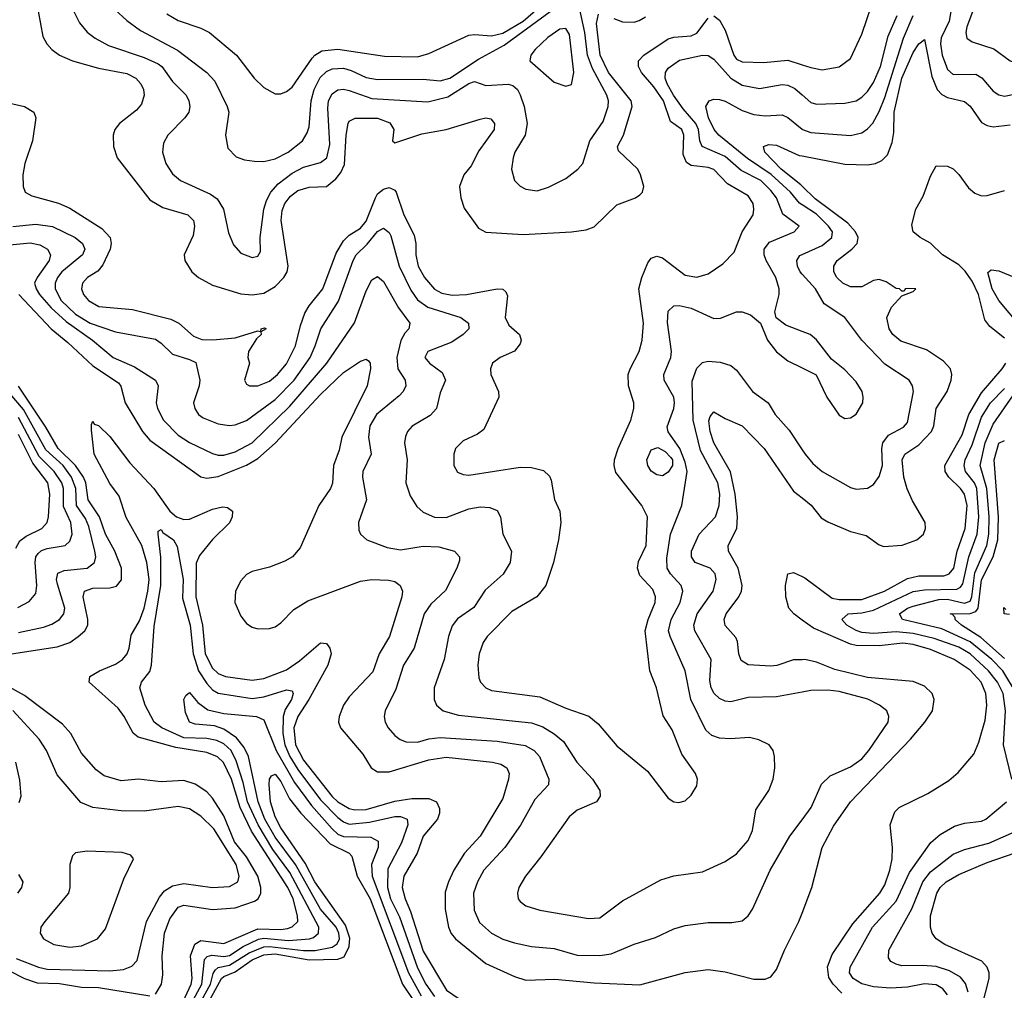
# Model space of a CAD drawing. Header units: inches. Extents: x 1308407 to 1441228, y 959628 to 1036311.
# Tile 582 of 656: x 1387254 to 1390710, y 1015589 to 1018995. Entities that reach past the tile are written whole.
import ezdxf

# ---------------------------------------------------------------- set-up
doc = ezdxf.new("R2010")
doc.units = ezdxf.units.IN
doc.header["$MEASUREMENT"] = 0
doc.layers.add('B3081', color=7, linetype='Continuous')
doc.layers.add('B3091', color=7, linetype='Continuous')

msp = doc.modelspace()

# ---------------------------------------------------------------- linework, layer by layer
at = {"layer": 'B3081', "color": 5}
for points, elevation in [([(1387310.1, 1019070.1), (1387335.3, 1018935.3), (1387348.3, 1018910), (1387366, 1018890), (1387393.6, 1018870), (1387438.7, 1018850), (1387530, 1018825.1), (1387630, 1018805.8), (1387661, 1018790), (1387679.1, 1018770), (1387688.1, 1018750), (1387690.8, 1018730), (1387681.3, 1018698.7), (1387663.1, 1018676.9), (1387603.9, 1018630), (1387587.3, 1018610), (1387582, 1018590), (1387583, 1018550), (1387596, 1018510), (1387710, 1018363), (1387755.6, 1018335.6), (1387844, 1018310), (1387863.7, 1018290), (1387867, 1018270), (1387862.2, 1018237.8), (1387831.1, 1018170), (1387833.2, 1018150), (1387858.2, 1018110), (1387880.7, 1018090), (1387930, 1018063.4), (1388030, 1018033.4), (1388070, 1018029.1), (1388110, 1018035.4), (1388150, 1018058.4), (1388180.8, 1018090), (1388192, 1018110), (1388196.3, 1018130), (1388171.5, 1018290), (1388174.4, 1018325.6), (1388183.9, 1018350), (1388204.2, 1018375.8), (1388230, 1018396), (1388270, 1018407.4), (1388330, 1018409.7), (1388363.6, 1018436.4), (1388381.1, 1018458.9), (1388393.2, 1018486.8), (1388399.5, 1018590), (1388406.3, 1018630), (1388410, 1018638.7), (1388430.6, 1018649.4), (1388510, 1018649.3), (1388552.9, 1018632.9), (1388566.4, 1018610), (1388561.6, 1018570), (1388570, 1018563.2), (1388665.2, 1018594.8), (1388750.2, 1018609.8), (1388870, 1018646.1), (1388890, 1018650.1), (1388907.1, 1018647.1), (1388920.6, 1018630), (1388918.9, 1018610), (1388865.5, 1018534.5), (1388838.4, 1018481.6), (1388813.1, 1018450), (1388797.6, 1018410), (1388801.8, 1018370), (1388814, 1018334), (1388863.7, 1018263.7), (1388890, 1018249.2), (1389021.2, 1018241.2), (1389190, 1018250.2), (1389242.2, 1018257.8), (1389270, 1018267.9), (1389350, 1018344.8), (1389414.7, 1018370), (1389430, 1018380.8), (1389439.2, 1018390), (1389443.8, 1018410), (1389433.1, 1018450), (1389422.8, 1018470), (1389355.1, 1018535.1), (1389352.2, 1018550), (1389373.1, 1018590), (1389403.5, 1018690), (1389399.7, 1018710), (1389320.1, 1018810), (1389290.9, 1018870), (1389278.4, 1018981.6), (1389285.5, 1019014.5)], 2820), ([(1387770, 1019015.4), (1387810, 1018992.2), (1387890, 1018964.9), (1387920.3, 1018950), (1388015, 1018870), (1388077.2, 1018790), (1388110, 1018756.5), (1388150, 1018734.7), (1388170, 1018734.9), (1388190, 1018742.8), (1388210, 1018758.4), (1388280.4, 1018859.6), (1388290, 1018870.6), (1388314.7, 1018885.3), (1388370, 1018891.4), (1388533.7, 1018866.3), (1388650, 1018864.7), (1388690, 1018876.4), (1388830, 1018940.1), (1388850, 1018942.9), (1388910, 1018938.5), (1388950, 1018947.9), (1389021.1, 1018990), (1389090.5, 1019050)], 2880), ([(1387440.5, 1019030), (1387464, 1018984), (1387491, 1018951), (1387518.6, 1018930), (1387564.8, 1018904.8), (1387690, 1018861.8), (1387739.4, 1018839.4), (1387752.7, 1018830), (1387790, 1018777.5), (1387837.6, 1018730), (1387847.4, 1018710), (1387850.8, 1018690), (1387847, 1018670), (1387833.8, 1018650), (1387773.8, 1018590), (1387758.9, 1018561.1), (1387755, 1018530), (1387766.4, 1018490), (1387790, 1018454.3), (1387818.3, 1018430), (1387923.1, 1018383.1), (1387946.5, 1018366.5), (1387968.4, 1018330), (1387986.4, 1018246.4), (1388004.3, 1018204.3), (1388030, 1018175.8), (1388070, 1018160.7), (1388090, 1018165.3), (1388098.6, 1018181.4), (1388097.3, 1018230), (1388111, 1018330), (1388119.7, 1018360.3), (1388135.4, 1018390), (1388161.4, 1018418.6), (1388210, 1018455.9), (1388250, 1018477.3), (1388310, 1018493.9), (1388331.8, 1018510), (1388342.6, 1018557.4), (1388335.2, 1018684.8), (1388337.6, 1018710), (1388350, 1018735.1), (1388370, 1018748.2), (1388390, 1018750.9), (1388410, 1018746.5), (1388490, 1018718.4), (1388686.1, 1018706.1), (1388756.1, 1018723.9), (1388830, 1018770.5), (1388850, 1018777.5), (1388890, 1018764.1), (1388968.3, 1018768.3), (1388984.1, 1018764.1), (1389000.8, 1018750), (1389010.8, 1018730.8), (1389023.8, 1018690), (1389034.4, 1018630), (1389028, 1018590), (1388991.1, 1018530), (1388985.2, 1018510), (1388980.2, 1018470), (1388990.4, 1018430), (1389010.2, 1018410.2), (1389030, 1018399.6), (1389070, 1018394), (1389110, 1018406.7), (1389170, 1018437.6), (1389213, 1018470), (1389229.9, 1018490.1), (1389254.8, 1018570), (1389301.9, 1018638.1), (1389318.6, 1018690), (1389319.9, 1018710), (1389314.7, 1018730), (1389264.1, 1018824.1), (1389246.1, 1018870), (1389236.8, 1018950), (1389219.4, 1019030)], 2840), ([(1387589.3, 1019029.3), (1387630, 1018991.4), (1387677.1, 1018957.1), (1387807.8, 1018887.8), (1387910, 1018809.4), (1387938.7, 1018778.7), (1387982.3, 1018690), (1387987.4, 1018670), (1387975.6, 1018590), (1387984.1, 1018544.1), (1388013.7, 1018513.7), (1388043.2, 1018503.2), (1388077.8, 1018497.8), (1388110, 1018497.3), (1388150, 1018507), (1388195.8, 1018530), (1388246.2, 1018570), (1388262.7, 1018597.3), (1388270, 1018619.3), (1388276.9, 1018710), (1388287.5, 1018750), (1388308.5, 1018791.5), (1388330, 1018813.3), (1388350, 1018821.9), (1388390, 1018824.2), (1388416.9, 1018816.9), (1388470, 1018791.5), (1388510, 1018785.1), (1388670, 1018786.2), (1388730, 1018780.4), (1388763.5, 1018790), (1388863.9, 1018856.1), (1388954.5, 1018905.5), (1389116.1, 1019023.9)], 2860), ([(1389339.1, 1018999.1), (1389370, 1018987.8), (1389410, 1018986.6), (1389428.5, 1018991.5), (1389450, 1019005.3)], 2820), ([(1389690, 1019008.9), (1389710, 1018993.7), (1389730, 1018958.4), (1389760.3, 1018870), (1389770, 1018856.8), (1389790, 1018847.5), (1389865.1, 1018845.1), (1389950, 1018853.1), (1390000, 1018836.7)], 2780), ([(1387057.8, 1018737.8), (1387270.1, 1018690.1), (1387303.5, 1018670), (1387310.1, 1018650), (1387298, 1018570), (1387271.1, 1018490), (1387264.6, 1018450), (1387265.3, 1018410), (1387272.7, 1018390), (1387296.2, 1018376.2), (1387390, 1018350.8), (1387430, 1018332.9), (1387542.2, 1018262.2), (1387570.9, 1018230), (1387575, 1018210), (1387571.6, 1018190), (1387545.8, 1018134.2), (1387527.5, 1018112.5), (1387492.2, 1018090), (1387474.6, 1018070), (1387470.1, 1018050), (1387477.7, 1018030), (1387495.5, 1018010), (1387531, 1017989), (1387650, 1017978.2), (1387783.7, 1017943.7), (1387812.6, 1017930), (1387863.9, 1017883.9), (1387892.8, 1017872.8), (1387931.4, 1017871.4), (1388010, 1017878.2), (1388090, 1017902.7), (1388099.8, 1017900.2), (1388101.7, 1017910), (1388113, 1017913), (1388118.3, 1017910), (1388100.2, 1017899.8), (1388101.3, 1017890), (1388085.1, 1017874.9), (1388056.8, 1017830), (1388054.7, 1017810), (1388059.7, 1017790), (1388042.8, 1017730), (1388050, 1017716.4), (1388060.7, 1017710), (1388090, 1017709.5), (1388130, 1017726.8), (1388158.3, 1017750), (1388190, 1017786.7), (1388221.6, 1017850), (1388238.7, 1017921.3), (1388254.4, 1017965.6), (1388269.2, 1017990.8), (1388318.2, 1018050), (1388364.1, 1018175.9), (1388390, 1018218.3), (1388410, 1018238.4), (1388450, 1018263.6), (1388470, 1018287.4), (1388502.3, 1018370), (1388510, 1018383.9), (1388530, 1018400.4), (1388550, 1018405.5), (1388570, 1018396.9), (1388575.4, 1018390), (1388601.4, 1018310), (1388638.6, 1018238.6), (1388643.8, 1018210), (1388643.7, 1018170), (1388652.8, 1018130), (1388674.2, 1018090), (1388709.3, 1018049.3), (1388735.5, 1018035.5), (1388771.9, 1018028.1), (1388822, 1018030), (1388930.1, 1018050.1), (1388949.4, 1018049.4), (1388960.3, 1018040.3), (1388966.4, 1018026.4), (1388957.8, 1017950), (1388970, 1017923.2), (1389008.2, 1017890), (1389013.4, 1017870), (1389010, 1017857), (1388990, 1017831.6), (1388940.3, 1017810), (1388912.7, 1017790), (1388905.6, 1017770), (1388907.7, 1017750), (1388934.7, 1017690), (1388934.9, 1017670), (1388882.7, 1017557.3), (1388860, 1017540), (1388810, 1017517.3), (1388783.6, 1017490), (1388776.9, 1017470), (1388777.4, 1017430), (1388790, 1017407.2), (1388810, 1017398.5), (1388830, 1017396.9), (1389010, 1017424.7), (1389050, 1017423.7), (1389092.5, 1017412.5), (1389113.1, 1017393.1), (1389119, 1017379), (1389131, 1017311), (1389149.1, 1017270), (1389152.9, 1017230), (1389145.4, 1017170), (1389127.7, 1017090), (1389100.2, 1017010), (1389069.2, 1016970), (1388981.6, 1016918.4), (1388894, 1016830), (1388880.9, 1016810), (1388866.9, 1016770), (1388861.2, 1016730), (1388865.1, 1016685.1), (1388871.3, 1016670), (1388890, 1016650.2), (1388910, 1016641.3), (1389078.8, 1016618.8), (1389170, 1016579.2), (1389251.1, 1016551.1), (1389284, 1016524), (1389350, 1016446.5), (1389457.8, 1016357.8), (1389530, 1016262.8), (1389550, 1016250.7), (1389567.7, 1016247.7), (1389590, 1016254), (1389610, 1016273.4), (1389630, 1016306), (1389633.3, 1016330), (1389626, 1016350), (1389578.1, 1016418.1), (1389543.3, 1016503.3), (1389512.3, 1016552.3), (1389489.2, 1016650), (1389465.4, 1016710), (1389449.1, 1016850), (1389459.2, 1016890), (1389483.9, 1016950), (1389485.5, 1016970), (1389475.5, 1016995.5), (1389430, 1017044.5), (1389422.1, 1017070), (1389425.9, 1017094.1), (1389453, 1017150), (1389457, 1017250), (1389437.3, 1017290), (1389346.5, 1017406.5), (1389340.2, 1017430), (1389341.1, 1017450), (1389354.2, 1017490), (1389399, 1017590), (1389409.8, 1017630), (1389409.8, 1017650), (1389390.6, 1017710), (1389389.9, 1017750), (1389395.8, 1017770), (1389427.6, 1017830), (1389438.8, 1017870), (1389442.7, 1017930), (1389426.7, 1018050), (1389437, 1018090), (1389458.4, 1018141.6), (1389470, 1018158.4), (1389490, 1018165.5), (1389510, 1018158.8), (1389590, 1018098.7), (1389630, 1018090.8), (1389670, 1018103), (1389721.7, 1018138.3), (1389761.4, 1018178.6), (1389789, 1018251), (1389827.9, 1018310), (1389830.5, 1018330), (1389827.9, 1018350), (1389810, 1018376.5), (1389738.3, 1018418.3), (1389690, 1018469.4), (1389670, 1018476.5), (1389610, 1018483.5), (1389594.1, 1018494.1), (1389582.3, 1018522.3), (1389584.6, 1018590), (1389577.3, 1018610), (1389537.8, 1018637.8), (1389513, 1018710), (1389479.6, 1018759.6), (1389436.2, 1018810), (1389426, 1018830), (1389425.4, 1018850), (1389444.2, 1018870), (1389530, 1018927.7), (1389550, 1018933.9), (1389610, 1018937.8), (1389630, 1018947), (1389670, 1019000.1)], 2780), ([(1390000, 1017900.9), (1389943.1, 1017923.1), (1389908.5, 1017948.5), (1389904.4, 1017970), (1389919.1, 1018030), (1389919.6, 1018050), (1389907.7, 1018090), (1389873.7, 1018150), (1389867.2, 1018170), (1389867.3, 1018190), (1389885.4, 1018214.6), (1389972.2, 1018250), (1389989.8, 1018270), (1389932, 1018312), (1389909.6, 1018370), (1389890, 1018396), (1389854.6, 1018430), (1389785.5, 1018465.5), (1389730, 1018515), (1389649.5, 1018550), (1389641.2, 1018570), (1389635.9, 1018610), (1389627.2, 1018630), (1389582.1, 1018682.1), (1389548.4, 1018730), (1389525.9, 1018770), (1389519.7, 1018790), (1389520.5, 1018810), (1389530, 1018824.2), (1389570, 1018852.3), (1389650, 1018870.7), (1389670, 1018868.8), (1389690, 1018855.9), (1389749.2, 1018789.2), (1389790, 1018765.1), (1389850, 1018753.1), (1389930, 1018767.8), (1389950, 1018765.6), (1389973.8, 1018753.8), (1390000, 1018730.7)], 2760), ([(1390000, 1018344.7), (1389990.8, 1018350.8), (1389958.8, 1018390), (1389891.7, 1018451.7), (1389808, 1018508), (1389707.6, 1018590), (1389691.8, 1018610), (1389671.9, 1018650), (1389662, 1018690), (1389674, 1018710), (1389690, 1018715.8), (1389710, 1018714.5), (1389730, 1018708.4), (1389790, 1018676.4), (1389830, 1018662.3), (1389870, 1018656.9), (1389930, 1018660.8), (1389950, 1018652.1), (1390000, 1018610.8)], 2740), ([(1390000, 1018411.1), (1389995.5, 1018415.5), (1389926.4, 1018470), (1389868.7, 1018530), (1389863.9, 1018550), (1389883.1, 1018556.9), (1389910, 1018554.1), (1389990, 1018518.8), (1390000, 1018516.9)], 2720), ([(1387230, 1018269.7), (1387310, 1018277), (1387368.6, 1018268.6), (1387448.7, 1018230), (1387474.1, 1018210), (1387482.6, 1018190), (1387474.2, 1018170), (1387401.5, 1018110), (1387386.4, 1018090), (1387378.4, 1018070), (1387378.6, 1018050), (1387399, 1018010), (1387450, 1017962.1), (1387501, 1017930), (1387590, 1017899.5), (1387730, 1017873.6), (1387750, 1017860.2), (1387790, 1017820.6), (1387850, 1017802.7), (1387871.7, 1017791.7), (1387886, 1017730), (1387884.1, 1017710), (1387863.5, 1017650), (1387867.8, 1017630), (1387881.5, 1017610), (1387897.6, 1017597.6), (1387950, 1017577), (1387990, 1017571.3), (1388010, 1017573.5), (1388050, 1017588.6), (1388150, 1017661.6), (1388217.1, 1017730), (1388272.6, 1017810), (1388291, 1017850), (1388310.4, 1017910), (1388372.4, 1018007.6), (1388423.8, 1018150), (1388434.7, 1018170), (1388473.1, 1018206.9), (1388510, 1018251.3), (1388530, 1018262.7), (1388550, 1018248.4), (1388556.1, 1018236.1), (1388585.9, 1018130), (1388626.1, 1018046.1), (1388650, 1018011.5), (1388686.6, 1017986.6), (1388802.6, 1017950), (1388828.9, 1017930), (1388830.2, 1017910), (1388810.2, 1017890), (1388770, 1017862.8), (1388686, 1017830), (1388676.1, 1017810), (1388691.5, 1017790), (1388736.9, 1017756.9), (1388747.7, 1017730), (1388730, 1017685.1), (1388716.6, 1017630), (1388694.1, 1017605.9), (1388631.6, 1017568.4), (1388614.7, 1017550), (1388607.3, 1017532.7), (1388603.9, 1017510), (1388614.1, 1017450), (1388608.8, 1017370), (1388624, 1017323.9), (1388647.2, 1017287.2), (1388670, 1017266.4), (1388709.1, 1017249.1), (1388750, 1017247.9), (1388830, 1017278), (1388870, 1017285.1), (1388903.7, 1017283.7), (1388930, 1017272.8), (1388940.7, 1017250), (1388949.3, 1017190), (1388979.4, 1017130), (1388975, 1017090), (1388950.9, 1017049.1), (1388887.3, 1016992.7), (1388847.9, 1016932.1), (1388790, 1016891.9), (1388771.9, 1016868.1), (1388759, 1016830), (1388743.9, 1016750), (1388708.7, 1016650), (1388708.4, 1016610), (1388716.1, 1016590), (1388740.3, 1016570), (1388794.3, 1016554.3), (1389050, 1016527), (1389090, 1016513.5), (1389129.4, 1016489.4), (1389162.3, 1016462.3), (1389209.2, 1016389.3), (1389264.6, 1016330), (1389289.4, 1016290), (1389291, 1016270), (1389278.5, 1016250), (1389210, 1016220.6), (1389182.1, 1016197.9), (1389082.6, 1016057.4), (1389029.2, 1015990), (1389006, 1015950), (1389000.8, 1015930), (1389003.6, 1015910), (1389010, 1015900.4), (1389030, 1015884.9), (1389078.8, 1015870), (1389250, 1015840.7), (1389290, 1015843.2), (1389370, 1015902.4), (1389503.7, 1015976.3), (1389550, 1015991.2), (1389650, 1016005.2), (1389730, 1016041.2), (1389770, 1016068.3), (1389810, 1016115.2), (1389825.2, 1016150), (1389838, 1016222), (1389883.1, 1016290), (1389898, 1016330), (1389903.9, 1016370), (1389903.5, 1016410), (1389898.7, 1016430), (1389884.5, 1016450), (1389848.2, 1016468.2), (1389815.8, 1016475.8), (1389748.3, 1016471.6), (1389710, 1016474.2), (1389683.3, 1016483.3), (1389662.2, 1016502.2), (1389609, 1016610), (1389589.9, 1016709.9), (1389536.4, 1016830), (1389531.3, 1016850), (1389540.6, 1016890), (1389572.1, 1016950), (1389580.7, 1016990), (1389575.9, 1017010), (1389537.9, 1017050), (1389526.1, 1017070), (1389525, 1017105), (1389538.5, 1017190), (1389578, 1017290), (1389596.2, 1017410), (1389590, 1017442.7), (1389571.2, 1017490), (1389529.2, 1017549.2), (1389526.7, 1017566.7), (1389549.5, 1017630), (1389552.5, 1017650), (1389549.9, 1017670), (1389516.2, 1017730), (1389514.5, 1017750), (1389538.6, 1017810), (1389540.9, 1017830), (1389527.7, 1017932.3), (1389530, 1017972.2), (1389549.2, 1017990.8), (1389567.8, 1017992.2), (1389610, 1017982), (1389690, 1017946.8), (1389713, 1017947), (1389770, 1017969.2), (1389790, 1017969.2), (1389819, 1017959), (1389854.4, 1017930), (1389878.3, 1017870), (1389910, 1017828.9), (1389950, 1017797.8), (1390000, 1017772.9)], 2760), ([(1387170, 1018200.1), (1387290, 1018212.4), (1387324.4, 1018204.4), (1387350.9, 1018190), (1387361.3, 1018170), (1387356.9, 1018150), (1387314.5, 1018090), (1387306.1, 1018070), (1387311.1, 1018050), (1387323.7, 1018030), (1387363.9, 1017983.9), (1387416.3, 1017936.3), (1387509.5, 1017870), (1387581.5, 1017810), (1387656.2, 1017776.2), (1387730.2, 1017730), (1387740.1, 1017710), (1387732.7, 1017650), (1387737.4, 1017630), (1387758.4, 1017590), (1387810, 1017536.4), (1387850, 1017511.1), (1387930, 1017472.3), (1387950, 1017466.8), (1387970, 1017466.8), (1388010, 1017478.4), (1388070, 1017510.5), (1388201.3, 1017638.7), (1388331.5, 1017790), (1388429.2, 1017930.8), (1388470, 1018043.2), (1388490, 1018081.8), (1388510, 1018093.8), (1388530, 1018076.2), (1388583.5, 1017983.5), (1388623, 1017930), (1388619.4, 1017910), (1388605.2, 1017894.8), (1388591.3, 1017868.7), (1388577.9, 1017810), (1388581, 1017770), (1388607, 1017730), (1388609.5, 1017710), (1388600.1, 1017690), (1388585.3, 1017674.7), (1388506.4, 1017610), (1388482.9, 1017570), (1388478.1, 1017530), (1388487.5, 1017470), (1388458.3, 1017410), (1388456.3, 1017390), (1388470.9, 1017310), (1388442.8, 1017230), (1388443.7, 1017203.7), (1388449.3, 1017189.3), (1388472.4, 1017170), (1388543.1, 1017143.1), (1388590, 1017134.4), (1388670, 1017147), (1388725, 1017145), (1388779.3, 1017130), (1388796.9, 1017110), (1388797.1, 1017097.1), (1388788.4, 1017070), (1388748, 1016992), (1388696.6, 1016943.4), (1388673.9, 1016910), (1388638.2, 1016790), (1388601.3, 1016730), (1388574.3, 1016645.7), (1388536.8, 1016570), (1388532.7, 1016550), (1388536, 1016530), (1388546.5, 1016510), (1388570, 1016483.5), (1388588.6, 1016468.6), (1388610, 1016460.5), (1388650, 1016460.1), (1388690, 1016471), (1388730, 1016475.6), (1388930, 1016462.8), (1389028.3, 1016448.3), (1389059.8, 1016430), (1389078, 1016410), (1389110.8, 1016330), (1389110.2, 1016310), (1389061.2, 1016258.8), (1389011.6, 1016168.4), (1388957, 1016090), (1388883.3, 1016010), (1388860.1, 1015970), (1388845.9, 1015930), (1388848.4, 1015870), (1388867.4, 1015827.4), (1388910, 1015789.5), (1388950, 1015768.9), (1388990, 1015755.4), (1389050, 1015742.5), (1389130, 1015736.2), (1389210, 1015712.7), (1389290, 1015710.6), (1389330, 1015716.9), (1389410, 1015751.4), (1389485.5, 1015774.5), (1389550, 1015804.2), (1389590, 1015816.2), (1389670, 1015826.7), (1389753, 1015827), (1389790, 1015833), (1389810, 1015850.5), (1389825.7, 1015874.3), (1389888.1, 1016010), (1389957.3, 1016130), (1390000, 1016187.3)], 2740), ([(1390000, 1018102.2), (1389993, 1018110), (1389983.6, 1018130), (1389981.9, 1018150), (1389992.3, 1018167.7), (1390000, 1018171.2)], 2740), ([(1387251, 1018030), (1387364.2, 1017910), (1387422.6, 1017862.6), (1387510, 1017780.1), (1387600.5, 1017720.5), (1387608.6, 1017708.6), (1387623.6, 1017650), (1387685.2, 1017550), (1387710, 1017519.6), (1387890, 1017390.6), (1387910, 1017385.7), (1387950, 1017392), (1388050, 1017432.2), (1388090, 1017454.8), (1388150.7, 1017509.3), (1388310, 1017679.2), (1388390, 1017756.9), (1388450, 1017796.6), (1388470, 1017803.7), (1388478.2, 1017798.2), (1388483.7, 1017790), (1388484.4, 1017770), (1388472.7, 1017710), (1388384.5, 1017530), (1388375.2, 1017484.8), (1388355, 1017430), (1388351.6, 1017368.4), (1388344.4, 1017350), (1388304.1, 1017290), (1388238.5, 1017141.5), (1388211.6, 1017110), (1388184.7, 1017095.3), (1388130, 1017073.7), (1388070, 1017058.1), (1388050, 1017047.8), (1388030, 1017026), (1388010.9, 1016990), (1388008.3, 1016950), (1388030, 1016901.5), (1388050, 1016876.2), (1388070, 1016863.5), (1388090, 1016857.8), (1388130, 1016858), (1388150, 1016864.4), (1388170, 1016878.2), (1388215.3, 1016924.7), (1388264.5, 1016955.5), (1388450, 1017025.2), (1388490, 1017030.6), (1388548.5, 1017028.5), (1388570, 1017023.2), (1388589.1, 1017010), (1388596.8, 1016990), (1388594.4, 1016970), (1388552.2, 1016830), (1388515.7, 1016770), (1388493.7, 1016706.3), (1388410, 1016618.6), (1388390.6, 1016590), (1388374.8, 1016550), (1388372.3, 1016530), (1388379.7, 1016510), (1388457.9, 1016417.9), (1388487, 1016370), (1388510, 1016355.1), (1388550, 1016355.7), (1388690, 1016397.9), (1388750, 1016407.2), (1388913, 1016390), (1388942.5, 1016382.5), (1388963.8, 1016370), (1388971.5, 1016350), (1388969.5, 1016330), (1388950, 1016262.2), (1388870.1, 1016130), (1388815.1, 1016070), (1388776.9, 1016010), (1388758.3, 1015970), (1388747.2, 1015932.8), (1388746.6, 1015873.4), (1388759, 1015810), (1388768.3, 1015788.3), (1388783.7, 1015770), (1388890, 1015683.1), (1388990, 1015637.3), (1389030, 1015624.8), (1389132.4, 1015627.6), (1389270, 1015615), (1389430, 1015608.1), (1389588.9, 1015651.1), (1389670, 1015662.1), (1389730, 1015654.4), (1389830, 1015627.6), (1389870, 1015627.9), (1389890, 1015636), (1389910, 1015662.4), (1389938, 1015730), (1389988.8, 1015830), (1390000, 1015859.9)], 2720), ([(1390000, 1016635.4), (1389910, 1016619.3), (1389810, 1016616.2), (1389750, 1016601.7), (1389730, 1016603.2), (1389710, 1016613.3), (1389690.7, 1016630.7), (1389680.4, 1016650), (1389675.9, 1016675.9), (1389680.9, 1016750), (1389623.7, 1016850), (1389619.5, 1016870), (1389631.6, 1016910), (1389687.9, 1016990), (1389698.1, 1017030), (1389694.2, 1017050), (1389677.1, 1017070), (1389624.8, 1017090), (1389611.9, 1017110), (1389612.2, 1017130), (1389638.7, 1017190), (1389696.1, 1017250), (1389709.1, 1017290), (1389711.2, 1017330), (1389704, 1017370), (1389643.1, 1017483.1), (1389617.6, 1017590), (1389614, 1017726), (1389630, 1017771.6), (1389650, 1017791.4), (1389670, 1017796.5), (1389712.6, 1017792.6), (1389750, 1017781.8), (1389770, 1017764.9), (1389826, 1017690), (1389880.2, 1017650), (1389905.9, 1017610), (1389954.1, 1017554.1), (1390000, 1017485.2)], 2740), ([(1387250, 1016845), (1387337.3, 1016862.7), (1387366.7, 1016873.3), (1387393, 1016890), (1387408.5, 1016910), (1387411.9, 1016930), (1387385.9, 1017014.1), (1387382.9, 1017030), (1387387.6, 1017052.4), (1387410, 1017062.4), (1387490.2, 1017069.7), (1387516.7, 1017090), (1387520.4, 1017110), (1387517.2, 1017130), (1387496.7, 1017216.7), (1387484.3, 1017244.3), (1387453.2, 1017290), (1387450.4, 1017350), (1387435.2, 1017390), (1387405.8, 1017430), (1387345.2, 1017485.2), (1387266.5, 1017626.5), (1387164.9, 1017744.9)], 2740), ([(1387210, 1016767.9), (1387385.5, 1016794.5), (1387430, 1016809.4), (1387459.3, 1016830), (1387481.8, 1016850), (1387492.9, 1016870), (1387493.2, 1016890), (1387476, 1016970), (1387481, 1016990), (1387510, 1017000.1), (1387570, 1017000.9), (1387593, 1017007), (1387610.5, 1017029.5), (1387610.6, 1017070), (1387587, 1017130), (1387554.7, 1017190), (1387534.2, 1017250), (1387493.5, 1017310), (1387485.3, 1017370), (1387477.5, 1017390), (1387449.7, 1017430), (1387388.9, 1017490), (1387345, 1017565), (1387250, 1017708.4)], 2720), ([(1387247.4, 1016932.6), (1387286.5, 1016953.5), (1387310, 1016981.1), (1387313.8, 1017010), (1387307.4, 1017090), (1387310.4, 1017110), (1387318.5, 1017121.5), (1387330, 1017132.3), (1387350, 1017139.7), (1387413.1, 1017150), (1387430, 1017165.2), (1387437.6, 1017190), (1387432.9, 1017230), (1387407, 1017287), (1387407.7, 1017350), (1387401.3, 1017370), (1387375, 1017410), (1387321.7, 1017461.7), (1387250, 1017599.2)], 2760), ([(1390000, 1016749.1), (1389970, 1016748.3), (1389911.7, 1016728.3), (1389890, 1016726.9), (1389811, 1016731), (1389786, 1016746), (1389777.9, 1016770), (1389773.4, 1016813.5), (1389766.8, 1016826.8), (1389730, 1016868.5), (1389726.8, 1016890), (1389733.7, 1016910), (1389778.2, 1016970), (1389787.5, 1016990), (1389789.9, 1017010), (1389775.5, 1017070), (1389741.9, 1017130), (1389739.9, 1017150), (1389771, 1017210), (1389773, 1017250), (1389764.8, 1017330), (1389748.2, 1017408.2), (1389689.9, 1017510), (1389676.8, 1017550), (1389672.9, 1017587), (1389677.5, 1017602.6), (1389690, 1017618.5), (1389730, 1017595), (1389790, 1017569.2), (1389867.1, 1017490), (1389970, 1017340.2), (1390000, 1017316.5)], 2720), ([(1387827, 1015550), (1387855.3, 1015610), (1387858.7, 1015630), (1387853.1, 1015710), (1387868.6, 1015751.4), (1387890, 1015763.2), (1387970, 1015753.4), (1388090, 1015804.8), (1388170, 1015802.3), (1388193.9, 1015806.1), (1388210, 1015811.4), (1388229.9, 1015830), (1388229.3, 1015850), (1388213, 1015910), (1388194.7, 1015950), (1388067.7, 1016147.7), (1388026.9, 1016230), (1387997.6, 1016330), (1387968.7, 1016388.7), (1387947.7, 1016407.7), (1387910, 1016423.3), (1387801.4, 1016441.4), (1387670, 1016476.7), (1387651.8, 1016491.8), (1387620.4, 1016550), (1387599.1, 1016579.1), (1387498, 1016670), (1387499.3, 1016690), (1387533.3, 1016710), (1387590, 1016733.3), (1387614.6, 1016750), (1387630.9, 1016770), (1387638.3, 1016790), (1387644.4, 1016835.6), (1387674.3, 1016885.7), (1387690.1, 1016929.9), (1387703.9, 1016990), (1387707.9, 1017030), (1387700.3, 1017090), (1387682.1, 1017150), (1387627.6, 1017247.6), (1387603.1, 1017323.1), (1387570, 1017367.8), (1387514.5, 1017470), (1387505.3, 1017554.7), (1387505.3, 1017574.7), (1387510, 1017585.5), (1387515.3, 1017575.3), (1387530, 1017570.8), (1387570, 1017531.8), (1387639.9, 1017439.9), (1387724.6, 1017350), (1387780.2, 1017270), (1387804, 1017250), (1387830, 1017240.5), (1387850, 1017242.1), (1387930, 1017277.8), (1387965.4, 1017285.4), (1387983, 1017283), (1388000.2, 1017270), (1387999.4, 1017250), (1387990.6, 1017229.4), (1387930, 1017171.3), (1387885, 1017115), (1387872.7, 1017087.4), (1387871.4, 1016970), (1387894.8, 1016870), (1387905, 1016770), (1387930, 1016719.1), (1387950, 1016700.3), (1387975.8, 1016690), (1388070, 1016677.5), (1388110, 1016682.8), (1388190, 1016714), (1388235.4, 1016744.6), (1388310, 1016808.6), (1388330, 1016806.2), (1388342.5, 1016790), (1388346.6, 1016770), (1388335.4, 1016730), (1388269, 1016610), (1388230.1, 1016550), (1388216, 1016510), (1388222.2, 1016450), (1388250, 1016396.5), (1388350, 1016268.9), (1388370, 1016249.8), (1388410, 1016226.7), (1388430, 1016221.7), (1388470, 1016223.2), (1388570, 1016252.7), (1388630, 1016262.5), (1388690, 1016262.2), (1388716.8, 1016250), (1388726.8, 1016226.8), (1388727, 1016210), (1388719.9, 1016190), (1388669.3, 1016130), (1388648.9, 1016070), (1388601.6, 1015990), (1388596.5, 1015950), (1388606.1, 1015910), (1388625, 1015865), (1388670, 1015725.9), (1388751.9, 1015590), (1388821.5, 1015541.5)], 2680), ([(1387239.8, 1017140.2), (1387254.1, 1017165.9), (1387276.9, 1017183.1), (1387331.2, 1017210), (1387349.9, 1017230), (1387354.9, 1017250), (1387359.8, 1017330), (1387352.8, 1017370), (1387299.2, 1017439.2), (1387250, 1017539.6)], 2780), ([(1387856.2, 1015543.8), (1387892.4, 1015610), (1387902.8, 1015697.2), (1387911.8, 1015708.2), (1387928.2, 1015711.8), (1387970, 1015708.1), (1387990, 1015711.5), (1388037.8, 1015742.2), (1388091.9, 1015768.1), (1388110, 1015771.6), (1388196.8, 1015763.2), (1388270.9, 1015769.1), (1388285.2, 1015774.8), (1388302.8, 1015790), (1388303.5, 1015810), (1388202.2, 1016002.2), (1388142.7, 1016082.7), (1388090.3, 1016170), (1388052.8, 1016250), (1388038, 1016318), (1388014, 1016394), (1387996.2, 1016430), (1387970, 1016453.7), (1387945, 1016465), (1387910, 1016472.3), (1387830, 1016475.1), (1387752.9, 1016510), (1387725.6, 1016530), (1387694.2, 1016590), (1387675.7, 1016650), (1387681.4, 1016670), (1387710, 1016707.3), (1387716.2, 1016730), (1387725.6, 1016865.6), (1387749.2, 1017010), (1387749, 1017109), (1387739.7, 1017190), (1387740.1, 1017199.9), (1387750, 1017206), (1387755.9, 1017195.9), (1387793, 1017170), (1387806.3, 1017146.3), (1387827.3, 1017030), (1387825.5, 1016965.5), (1387852.5, 1016870), (1387862.7, 1016770), (1387881.7, 1016710), (1387910, 1016665.4), (1387930, 1016643.8), (1387950, 1016632.2), (1388070, 1016613.5), (1388110, 1016618.4), (1388190, 1016642.8), (1388210, 1016640.3), (1388213.8, 1016630), (1388207.7, 1016610), (1388185.6, 1016574.4), (1388178.3, 1016550), (1388177.4, 1016490), (1388184.7, 1016450), (1388201.9, 1016410), (1388230, 1016363.4), (1388310, 1016256.9), (1388370, 1016195.1), (1388390, 1016180.1), (1388410, 1016172.4), (1388481.3, 1016178.7), (1388570, 1016198.3), (1388590, 1016198.9), (1388613.7, 1016190), (1388616.5, 1016170), (1388593.6, 1016106.4), (1388545.3, 1016014.7), (1388544.9, 1015950), (1388555.6, 1015910), (1388586.5, 1015846.4), (1388650, 1015667.3), (1388679.2, 1015610), (1388710, 1015566.8)], 2660), ([(1390000, 1016888.2), (1389970.4, 1016910), (1389953.2, 1016930), (1389942.8, 1016970), (1389941.1, 1017010), (1389949.8, 1017050.2), (1389970, 1017055.2), (1390000, 1017041.1)], 2680), ([(1387730, 1015575.8), (1387751, 1015610), (1387756.4, 1015643.6), (1387753.8, 1015710), (1387761.5, 1015790), (1387780.4, 1015839.6), (1387810, 1015881.2), (1387830, 1015887.9), (1387930, 1015872.7), (1388010, 1015878.8), (1388078, 1015902), (1388090.9, 1015910), (1388100.5, 1015930), (1388099.8, 1015950), (1388089, 1015990), (1388050, 1016057.5), (1388007.5, 1016110), (1387970, 1016201.1), (1387930, 1016262.9), (1387910, 1016285.3), (1387870, 1016312.6), (1387830, 1016325.2), (1387750, 1016320.7), (1387670.6, 1016329.4), (1387610, 1016324.2), (1387550, 1016341.9), (1387522.6, 1016362.6), (1387470, 1016421.2), (1387432.7, 1016490), (1387403.4, 1016523.4), (1387270, 1016623.6), (1387186.7, 1016670)], 2720), ([(1387878.7, 1015530), (1387923.1, 1015610), (1387932.3, 1015647.7), (1387939.8, 1015660.2), (1387950.6, 1015669.4), (1387990, 1015676.8), (1388059.2, 1015720.8), (1388110, 1015741.2), (1388130, 1015742.4), (1388250, 1015728.2), (1388291.2, 1015728.8), (1388350, 1015740.3), (1388367.8, 1015752.2), (1388375.7, 1015770), (1388373.9, 1015790), (1388363.9, 1015810), (1388310, 1015874.2), (1388222.1, 1016030), (1388150, 1016126.3), (1388113.9, 1016190), (1388090.8, 1016250), (1388056.9, 1016410), (1388041.5, 1016441.5), (1388014.4, 1016474.4), (1387970, 1016505.6), (1387937, 1016517), (1387870, 1016523.1), (1387849.9, 1016530), (1387835.8, 1016564.2), (1387829.8, 1016610), (1387836.6, 1016623.4), (1387850, 1016633.7), (1387878.8, 1016598.8), (1387913.7, 1016573.7), (1387970, 1016560.3), (1388084.9, 1016550), (1388110, 1016538.2), (1388154.2, 1016430), (1388217.9, 1016317.9), (1388277.3, 1016237.3), (1388350, 1016155.9), (1388370, 1016137.4), (1388390, 1016128.7), (1388486.5, 1016126.5), (1388512.3, 1016112.3), (1388511.3, 1016090), (1388488, 1016030), (1388490.6, 1015990), (1388618.6, 1015650), (1388662.9, 1015570)], 2640), ([(1387240.8, 1015700.8), (1387319.7, 1015670), (1387350, 1015663.7), (1387570, 1015656.8), (1387618, 1015662), (1387646.8, 1015673.2), (1387665.9, 1015694.1), (1387698.3, 1015830), (1387744, 1015916), (1387761.5, 1015938.5), (1387790, 1015955.2), (1387830, 1015963.3), (1387930, 1015950.1), (1387990, 1015953.6), (1388019.5, 1015970), (1388024.5, 1015990), (1388013, 1016030), (1387935.1, 1016155.1), (1387890, 1016200.4), (1387850, 1016226.2), (1387810, 1016233.7), (1387690, 1016217.5), (1387610, 1016218.3), (1387510, 1016230.6), (1387468, 1016248), (1387385.4, 1016345.4), (1387348.1, 1016430), (1387321.5, 1016470), (1387230, 1016571.4)], 2740), ([(1387251.7, 1016248.3), (1387258.7, 1016270), (1387254.1, 1016325.9), (1387239.9, 1016390)], 2760), ([(1387906.9, 1015530), (1387962.4, 1015630), (1387970, 1015637.3), (1388010, 1015654.3), (1388070, 1015696.1), (1388110, 1015713.6), (1388150, 1015716.7), (1388270, 1015696.2), (1388370, 1015698.8), (1388393, 1015707), (1388410, 1015743), (1388412.5, 1015772.5), (1388397.7, 1015817.7), (1388289.2, 1015969.2), (1388255.1, 1016035.1), (1388170, 1016159.3), (1388150, 1016198.1), (1388134.4, 1016250), (1388129.1, 1016310.9), (1388130, 1016330.4), (1388138, 1016342), (1388150, 1016347.2), (1388170, 1016321.2), (1388200.9, 1016260.9), (1388240.3, 1016210), (1388343.1, 1016103.1), (1388410.3, 1016070.3), (1388419.6, 1016059.6), (1388438.7, 1015990), (1388483.8, 1015910), (1388597.6, 1015610), (1388638, 1015550)], 2620), ([(1387250, 1015995.5), (1387264.1, 1015970), (1387259.8, 1015950), (1387245.9, 1015930)], 2740), ([(1387217.9, 1015657.9), (1387270, 1015630.6), (1387315.5, 1015615.5), (1387392.9, 1015612.9), (1387470, 1015599.9), (1387530, 1015599.4), (1387710, 1015569.4)], 2720)]:
    msp.add_lwpolyline(points, dxfattribs=dict(at, elevation=elevation))
for points, elevation in [([(1389170, 1018964.3), (1389150, 1018961.7), (1389107.2, 1018932.8), (1389062.5, 1018890), (1389047.9, 1018870), (1389044.5, 1018850), (1389130, 1018775.6), (1389170, 1018761.3), (1389190, 1018767.3), (1389199.2, 1018810), (1389182.9, 1018942.8)], 2860), ([(1389510, 1017394.3), (1389490, 1017397.2), (1389470, 1017411.1), (1389458.2, 1017430), (1389455.4, 1017450), (1389470, 1017485.3), (1389493.3, 1017493.3), (1389519.8, 1017479.8), (1389539.1, 1017459.1), (1389544.9, 1017450), (1389544.9, 1017430), (1389530, 1017407.6)], 2760), ([(1387490, 1016077.6), (1387450, 1016071.5), (1387439.5, 1016060.5), (1387429.2, 1016030.8), (1387429.2, 1015950), (1387424.7, 1015930), (1387341.6, 1015830), (1387328.2, 1015810), (1387324.9, 1015790), (1387337.6, 1015770), (1387373, 1015750), (1387430, 1015740.5), (1387470, 1015745.6), (1387526.9, 1015770), (1387555.3, 1015804.7), (1387619.4, 1015980.6), (1387653.2, 1016050), (1387643.2, 1016063.2), (1387613.1, 1016073.1)], 2760)]:
    msp.add_lwpolyline(points, close=True, dxfattribs=dict(at, elevation=elevation))
at = {"layer": 'B3091', "color": 5}
for points, elevation in [([(1390000, 1018836.7), (1390030, 1018826.8), (1390070, 1018819.2), (1390130.4, 1018829.6), (1390170, 1018859.1), (1390210, 1018943.7), (1390246.1, 1019050)], 2780), ([(1390523.4, 1019030), (1390516.4, 1018990), (1390488.4, 1018931.6), (1390485.3, 1018910), (1390491.3, 1018870), (1390510, 1018819.8), (1390530, 1018802.9), (1390610, 1018803.1), (1390630.4, 1018790.4), (1390670, 1018743.7), (1390690, 1018730.8), (1390710, 1018726.8), (1390750, 1018735.1), (1390790, 1018759.4), (1391070.5, 1019070)], 2740), ([(1390608.9, 1019050), (1390577.9, 1018970), (1390574, 1018950), (1390578, 1018930), (1390596.8, 1018916.8), (1390672.5, 1018892.5), (1390730.1, 1018850.1), (1390750, 1018843.2), (1390770, 1018846.6), (1390830, 1018889.3), (1390890, 1018944.5), (1390976.1, 1019043.9)], 2760), ([(1390000, 1018730.7), (1390030, 1018704.3), (1390050, 1018698), (1390150, 1018702.2), (1390190, 1018710.1), (1390210, 1018722.4), (1390230, 1018742.8), (1390250, 1018774.3), (1390275.5, 1018830), (1390302.5, 1018937.5), (1390333, 1019010)], 2760), ([(1390000, 1018610.8), (1390001, 1018610), (1390030, 1018599), (1390170, 1018587.9), (1390210, 1018598.3), (1390230, 1018611.5), (1390248.3, 1018631.7), (1390270, 1018672.4), (1390290, 1018722.3), (1390356, 1018930), (1390389.9, 1019009.9)], 2740), ([(1390000, 1018516.9), (1390150, 1018488.1), (1390230, 1018485), (1390257.6, 1018490), (1390279.6, 1018500.4), (1390299.1, 1018520.9), (1390315.8, 1018564.2), (1390321.6, 1018598.4), (1390322.7, 1018670), (1390350.5, 1018789.5), (1390390, 1018879.8), (1390410, 1018910.2), (1390430, 1018925.7), (1390455.2, 1018795.2), (1390473.9, 1018750), (1390490, 1018732.2), (1390510, 1018722.2), (1390570, 1018707.8), (1390590, 1018690.9), (1390630, 1018634.6), (1390650, 1018623.4), (1390670, 1018619.1), (1390730, 1018626.1)], 2720), ([(1390710, 1017877.2), (1390658.8, 1017918.8), (1390641.8, 1017941.8), (1390618.5, 1018030), (1390596.9, 1018076.9), (1390572.7, 1018112.7), (1390550, 1018134.6), (1390492.1, 1018170), (1390450, 1018211), (1390414.8, 1018230), (1390389.9, 1018250), (1390385.3, 1018274.7), (1390398.8, 1018330), (1390424.7, 1018375.3), (1390450, 1018446), (1390470, 1018482.4), (1390510, 1018480.3), (1390530, 1018471.3), (1390550, 1018451.7), (1390584.4, 1018404.4), (1390606.1, 1018386.1), (1390630, 1018376.6), (1390650, 1018377.8), (1390710, 1018395.5)], 2680), ([(1390000, 1017316.5), (1390031.7, 1017291.6), (1390067.2, 1017247.2), (1390090, 1017232.3), (1390170, 1017198.6), (1390224.3, 1017184.3), (1390270, 1017152.2), (1390286.8, 1017146.8), (1390350.9, 1017150.9), (1390402.4, 1017170), (1390426, 1017190), (1390433.4, 1017210), (1390431.6, 1017230), (1390386.9, 1017306.9), (1390368.3, 1017348.3), (1390357.2, 1017390), (1390351.6, 1017450), (1390359.9, 1017470), (1390410, 1017502.7), (1390453.7, 1017550), (1390461.8, 1017570), (1390471, 1017630), (1390508.6, 1017690), (1390523.2, 1017730), (1390525.6, 1017750), (1390521.3, 1017770), (1390496.7, 1017796.7), (1390436.4, 1017836.4), (1390346.3, 1017866.3), (1390318.4, 1017890), (1390305, 1017910), (1390297.8, 1017950), (1390313.9, 1017986.1), (1390350, 1018025.5), (1390390, 1018041), (1390399, 1018050), (1390370, 1018051.6), (1390362, 1018050), (1390358, 1018042), (1390350, 1018042), (1390342, 1018050), (1390330, 1018052), (1390294.4, 1018074.4), (1390270, 1018083.2), (1390250, 1018080.2), (1390210, 1018058), (1390170, 1018057.6), (1390142.3, 1018070), (1390122, 1018090), (1390111.2, 1018110), (1390111.2, 1018130), (1390122.8, 1018150), (1390175, 1018190), (1390193.3, 1018210), (1390196.1, 1018230), (1390187.4, 1018250), (1390160.3, 1018280.3), (1390046.1, 1018366.1), (1390000, 1018411.1)], 2720), ([(1390000, 1018171.2), (1390070, 1018202.9), (1390104.3, 1018230), (1390106.7, 1018250), (1390092.4, 1018270), (1390050, 1018312.2), (1390000, 1018344.7)], 2740), ([(1390762.6, 1017922.6), (1390690, 1018009.9), (1390666.6, 1018050), (1390652, 1018108), (1390663.3, 1018116.7), (1390690, 1018113.4), (1390750, 1018088.6)], 2660), ([(1390000, 1017485.2), (1390010.2, 1017470), (1390037.4, 1017437.4), (1390070.3, 1017410), (1390170, 1017352.9), (1390190, 1017347), (1390230, 1017351), (1390250, 1017363.9), (1390270, 1017391.5), (1390281.8, 1017430), (1390279.3, 1017490), (1390282.8, 1017510), (1390302.7, 1017537.3), (1390355.4, 1017564.6), (1390370, 1017580.9), (1390390.6, 1017690), (1390387.9, 1017710), (1390375.3, 1017730), (1390290, 1017785.6), (1390209.2, 1017870), (1390149.5, 1017949.5), (1390077.8, 1017997.8), (1390046.7, 1018050), (1390000, 1018102.2)], 2740), ([(1390000, 1017772.9), (1390048.7, 1017748.7), (1390086.3, 1017670), (1390130, 1017606.7), (1390150, 1017595.8), (1390170, 1017597.6), (1390190, 1017610.5), (1390212.6, 1017650), (1390214.7, 1017670), (1390210.8, 1017690), (1390190, 1017724.2), (1390150, 1017766.3), (1390103.1, 1017803.1), (1390050, 1017871), (1390027.8, 1017890), (1390000, 1017900.9)], 2760), ([(1390000, 1017041.1), (1390010, 1017036.4), (1390105.4, 1016965.4), (1390130, 1016959.8), (1390210, 1016960.8), (1390288.6, 1016990), (1390370, 1017034.1), (1390410, 1017043.1), (1390497.2, 1017042.8), (1390516.6, 1017050), (1390532.3, 1017070), (1390544.5, 1017130), (1390572.3, 1017210), (1390578.7, 1017290), (1390569.9, 1017330), (1390555.8, 1017350), (1390515.3, 1017390), (1390502.5, 1017410), (1390500.3, 1017430), (1390561.4, 1017538.6), (1390585.1, 1017610), (1390630, 1017685), (1390702.5, 1017770), (1390714.5, 1017790)], 2680), ([(1390735.7, 1016330), (1390706.4, 1016450), (1390713.5, 1016570), (1390706, 1016630), (1390685.7, 1016670), (1390654.4, 1016710), (1390590, 1016769.7), (1390550, 1016792.8), (1390463.7, 1016823.7), (1390390, 1016840.8), (1390330, 1016846.6), (1390250, 1016841.2), (1390210, 1016845), (1390190, 1016851), (1390157.1, 1016870), (1390139.9, 1016890), (1390161.1, 1016910), (1390210, 1016913.5), (1390250, 1016923.1), (1390390, 1016987.9), (1390430, 1016994.1), (1390543.4, 1016996.6), (1390556.4, 1017003.6), (1390564.2, 1017015.8), (1390585, 1017110), (1390613.8, 1017190), (1390620.4, 1017250), (1390613.2, 1017350), (1390604.5, 1017370), (1390573.8, 1017410), (1390568.3, 1017430), (1390572.7, 1017450), (1390597, 1017503), (1390630, 1017599.9), (1390661.1, 1017650), (1390710, 1017701.1)], 2660), ([(1390752.8, 1016630), (1390704.2, 1016710), (1390665.8, 1016750), (1390590, 1016812), (1390490, 1016857.5), (1390352.2, 1016890), (1390341.6, 1016910), (1390369.9, 1016930), (1390390, 1016937.3), (1390480.2, 1016959.8), (1390510, 1016961.8), (1390570, 1016947), (1390590, 1016954.5), (1390595.7, 1016970), (1390606.5, 1017053.5), (1390648.2, 1017150), (1390655, 1017190), (1390655.9, 1017250), (1390648.8, 1017350), (1390625.3, 1017430), (1390642.8, 1017510), (1390670, 1017575.8), (1390750, 1017689.6)], 2640), ([(1390710, 1016752.8), (1390627.1, 1016827.1), (1390559.9, 1016870), (1390537, 1016890), (1390537.7, 1016897.7), (1390528, 1016908), (1390519.3, 1016910), (1390590, 1016910.8), (1390610, 1016918.5), (1390618.2, 1016930), (1390630.1, 1017029.9), (1390670.3, 1017109.7), (1390687, 1017170), (1390689.3, 1017250), (1390674.2, 1017450), (1390690, 1017509.2), (1390710, 1017518.4)], 2620), ([(1390727.7, 1016907.7), (1390708.6, 1016910), (1390707.6, 1016932.4), (1390714.4, 1016925.6)], 2580), ([(1390139.2, 1015579.2), (1390108.7, 1015610), (1390094.2, 1015634.2), (1390089.1, 1015670.9), (1390105.9, 1015714.1), (1390177.4, 1015822.6), (1390272.2, 1015930), (1390290, 1015958.8), (1390308.1, 1016010), (1390315.9, 1016050), (1390316.7, 1016090), (1390308.6, 1016170), (1390325.1, 1016214.9), (1390340.3, 1016230), (1390440.7, 1016279.3), (1390514.5, 1016325.5), (1390547.2, 1016352.8), (1390602.2, 1016417.8), (1390620.4, 1016459.5), (1390642.7, 1016537.3), (1390648.7, 1016590), (1390644.6, 1016630), (1390628.1, 1016670), (1390590, 1016711.9), (1390533.4, 1016750), (1390450, 1016785.4), (1390390, 1016802.7), (1390353.3, 1016806.7), (1390270, 1016797.3), (1390190, 1016799.3), (1390170, 1016804), (1390039.3, 1016859.3), (1390000, 1016888.2)], 2680), ([(1390000, 1015859.9), (1390033.7, 1015950), (1390069.9, 1016090), (1390110, 1016164.9), (1390169.2, 1016250), (1390379.9, 1016470), (1390431.1, 1016530), (1390457.3, 1016570), (1390463.6, 1016610), (1390456.5, 1016630), (1390430, 1016656.7), (1390390, 1016673.1), (1390230, 1016686.8), (1390114.8, 1016714.8), (1390050, 1016740.8), (1390010, 1016749.4), (1390000, 1016749.1)], 2720), ([(1390000, 1016187.3), (1390031.9, 1016230), (1390067.5, 1016312.5), (1390098.4, 1016341.6), (1390170, 1016373.1), (1390210, 1016401.6), (1390234.2, 1016430), (1390302, 1016530), (1390304.8, 1016550), (1390296.8, 1016570), (1390271.1, 1016590), (1390230.7, 1016610.7), (1390130, 1016637.8), (1390090, 1016642.1), (1390030, 1016640.8), (1390000, 1016635.4)], 2740), ([(1390510, 1015573), (1390494.2, 1015594.2), (1390470, 1015607.9), (1390430, 1015611.5), (1390370, 1015599.7), (1390310, 1015596), (1390250, 1015600.9), (1390210, 1015611.5), (1390179.3, 1015630), (1390166.4, 1015650), (1390168.2, 1015670), (1390247.5, 1015810), (1390330, 1015901.9), (1390377.4, 1016002.6), (1390452.3, 1016107.7), (1390484.2, 1016135.8), (1390535.1, 1016164.9), (1390570, 1016175.9), (1390630, 1016182.3), (1390644.4, 1016190), (1390717.7, 1016250)], 2660), ([(1390582.9, 1015583), (1390573.2, 1015613.2), (1390555.3, 1015635.3), (1390517.5, 1015657.5), (1390470, 1015672.4), (1390423.4, 1015676.6), (1390350, 1015675.2), (1390330, 1015680.2), (1390311.1, 1015690), (1390303.1, 1015703.1), (1390304.1, 1015730), (1390385.2, 1015874.8), (1390424, 1015970), (1390450, 1016004.3), (1390530, 1016066.6), (1390570, 1016082.8), (1390654.8, 1016105.2), (1390756, 1016150)], 2640), ([(1390630.9, 1015530), (1390656, 1015630), (1390656, 1015650), (1390649.9, 1015669.9), (1390630.9, 1015690.9), (1390500.9, 1015750), (1390470.9, 1015770), (1390456.2, 1015790), (1390451.1, 1015811.1), (1390450.9, 1015850.9), (1390472.3, 1015930), (1390484.2, 1015950), (1390505.2, 1015970), (1390550, 1015995), (1390650, 1016037.1), (1390748.2, 1016071.8)], 2620)]:
    msp.add_lwpolyline(points, dxfattribs=dict(at, elevation=elevation))

doc.saveas('drawing.dxf')
